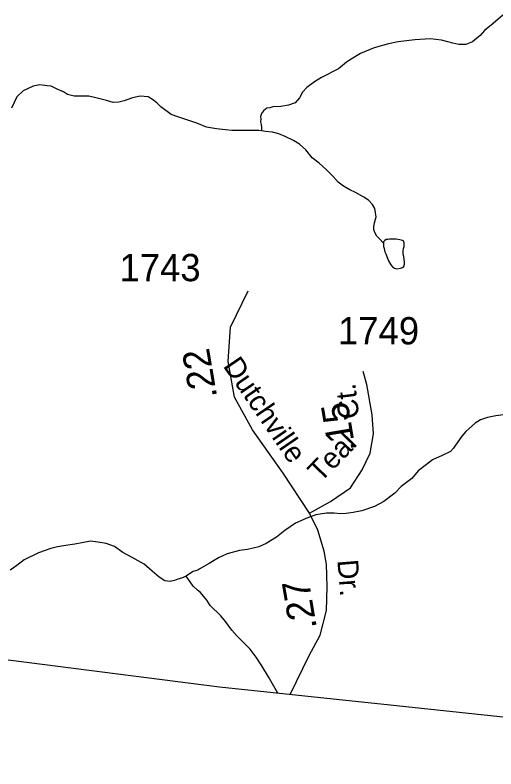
# Model space of a CAD drawing. Extents: x 2056842 to 2160602, y 826753 to 1016856.
# Drawn here: x 2087342 to 2089546, y 846327 to 849785 of the extents above; entities that cross this region are included whole.
import ezdxf

# ---------------------------------------------------------------- set-up
doc = ezdxf.new("R2010")
doc.units = 0
for name, color, linetype in [('Exist Boundary Political CountyLine', 7, 'Continuous'), ('Exist Hydrographic Creek Single Shore', 7, 'Continuous'), ('Exist Hydrographic Misc Water Feature', 7, 'Continuous'), ('Exist Road Non-System Type 51 Label', 7, 'Continuous'), ('Exist Road Secondary Mileage Hundredths English Label', 7, 'Continuous'), ('Exist Road Secondary Type 51 Attributed', 7, 'Continuous'), ('Exist Road Secondary Type 51 Label', 7, 'Continuous'), ('Exist Road Secondary Type 51 Number Label', 7, 'Continuous')]:
    doc.layers.add(name, color=color, linetype=linetype)

msp = doc.modelspace()

# ---------------------------------------------------------------- linework, layer by layer
at = {"layer": 'Exist Boundary Political CountyLine'}
msp.add_lwpolyline([(2087202.4, 846841.6), (2088278.5, 846703.3), (2089060.9, 846620.9), (2089592.9, 846564), (2090401.1, 846475.5), (2091507.2, 846371.9), (2092417.4, 846283.6), (2093037.6, 846221), (2093614.4, 846162.7), (2094823.1, 845562.6), (2096040.2, 844956.3), (2096290.8, 844827.9), (2097736.3, 844110.3), (2098905.5, 843530.6), (2099954.7, 843014.5), (2100389.5, 842806.4), (2101933, 842032.5), (2102162, 841868.8), (2110170.3, 837920.8)], dxfattribs=at)
at = {"layer": 'Exist Hydrographic Creek Single Shore'}
for points in [[(2089577.9, 849785), (2089534.2, 849747), (2089494.5, 849714.9), (2089474.4, 849690.8), (2089438.5, 849662.5), (2089408.6, 849650.4), (2089376.6, 849650.4), (2089348.3, 849656.3), (2089326.3, 849662.5), (2089296.2, 849670.3), (2089244.5, 849676.1), (2089174.6, 849671.7), (2089098.5, 849661.7), (2089054.6, 849653.4), (2088988.6, 849635.4), (2088924.8, 849608.9), (2088882.6, 849582.9), (2088860.7, 849568.7), (2088825.2, 849538.8), (2088747.1, 849498.3), (2088715.3, 849478.4), (2088679.4, 849452.2), (2088659.1, 849432.1), (2088645.3, 849406.2), (2088625.3, 849382.1), (2088595.5, 849372), (2088559.6, 849366), (2088523.5, 849363.8), (2088509.8, 849359.8), (2088495.9, 849357.9), (2088481.5, 849345.8), (2088471.9, 849333.5), (2088467.8, 849319.5), (2088468, 849307.7), (2088467.6, 849295.6), (2088469.8, 849283.5), (2088471.9, 849269.8), (2088471.7, 849253.6)], [(2088471.7, 849253.6), (2088460.2, 849255.8), (2088429.8, 849255.4), (2088409.9, 849255.7), (2088375.9, 849255.6), (2088335.9, 849255.1), (2088306, 849259.2), (2088265.8, 849262.9), (2088220.1, 849271), (2088175.8, 849288.7), (2088133.9, 849302.8), (2088087.8, 849318.7), (2088057.5, 849328.5), (2088009.5, 849364.2), (2087991.6, 849382.3), (2087971.3, 849398), (2087951.7, 849409.9), (2087933.2, 849411.9), (2087915.4, 849413.8), (2087879.7, 849405.9), (2087841.5, 849391.7), (2087817.6, 849385.6), (2087791.3, 849383.5), (2087761.6, 849393.3), (2087711.7, 849405.3), (2087679.3, 849413), (2087613.5, 849412.9), (2087581.7, 849421), (2087563.7, 849432.6), (2087535.4, 849444.6), (2087507.7, 849458.6), (2087489.3, 849460.6), (2087455.4, 849464.4), (2087425.5, 849458.4), (2087401.3, 849448.3), (2087379.4, 849438.3), (2087349.6, 849410.3), (2087326, 849357.9)]]:
    msp.add_lwpolyline(points, dxfattribs=at)
at = {"layer": 'Exist Hydrographic Misc Water Feature'}
for points in [[(2089031.5, 848739.4), (2089013.2, 848759.3), (2089001.1, 848771.3), (2088991.1, 848787.4), (2088987, 848801.4), (2088987.2, 848815.1), (2088989, 848831.5), (2088995, 848849.3), (2088997.2, 848859.5), (2088995, 848877.3), (2088990.7, 848897.4), (2088981, 848915.5), (2088962.6, 848935.3), (2088940.6, 848949.2), (2088902.7, 848971.2), (2088876.6, 848982.8), (2088846.9, 849000.8), (2088822.7, 849018.6), (2088800.6, 849044.7), (2088768.6, 849076.7), (2088736.6, 849106.3), (2088704.4, 849130.3), (2088674.3, 849166.5), (2088646.4, 849192.2), (2088618.3, 849210.3), (2088579.9, 849227.9), (2088551.8, 849239.8), (2088521.7, 849247.7), (2088490.1, 849251.6), (2088471.7, 849253.6)], [(2089031.5, 848739.4), (2089031.5, 848723.6), (2089033.7, 848713.6), (2089037.6, 848699.6), (2089041.5, 848689.7), (2089049.7, 848669.8), (2089053.6, 848657.4), (2089063.9, 848639.6), (2089071.9, 848629.5), (2089081.9, 848623.5), (2089091.7, 848621.6), (2089109.6, 848623.7), (2089118, 848627.8), (2089123.7, 848631.8), (2089127.4, 848641.7), (2089127.8, 848653.9), (2089125.6, 848663.9), (2089123.7, 848677.6), (2089121.5, 848687.7), (2089121.3, 848701.9), (2089123.3, 848713.8), (2089125.4, 848723.6), (2089125.4, 848733.7), (2089125.2, 848737.8), (2089123.5, 848747.8), (2089117.4, 848751.6), (2089105.3, 848753.8), (2089089.3, 848757.5), (2089069.4, 848757.6), (2089059.1, 848757.6), (2089051.1, 848755.5), (2089043.1, 848755.5), (2089037.4, 848751.5), (2089031.3, 848745.6), (2089031.5, 848739.4)], [(2089581.8, 847951.3), (2089545.5, 847947.4), (2089507.6, 847939), (2089476.2, 847929.1), (2089451.8, 847912.9), (2089408.1, 847874.9), (2089390.1, 847852.9), (2089360.4, 847812.8), (2089352.6, 847798.6), (2089338.4, 847782.5), (2089300.5, 847764.7), (2089256.4, 847744.2), (2089228.3, 847724.1), (2089190.6, 847694.1), (2089160.6, 847660), (2089112.7, 847621.9), (2089083.1, 847591.9), (2089032.9, 847553.7), (2088989.2, 847531.5), (2088931.6, 847511.4), (2088891.6, 847503.3), (2088859.4, 847499.2), (2088833.6, 847497), (2088805.3, 847500.9), (2088769.6, 847500.7), (2088721, 847492.6), (2088679.2, 847476.6), (2088627.5, 847454.4), (2088579.3, 847420.3), (2088540, 847390.2), (2088493.6, 847361.9), (2088460, 847346), (2088407.7, 847333.5), (2088370.2, 847329.5), (2088313.8, 847313.3), (2088273.8, 847295.4), (2088232.2, 847269.3), (2088186, 847243), (2088180.3, 847239), (2088158.1, 847233), (2088146, 847225.1), (2088126.1, 847210.7)], [(2088126.1, 847210.7), (2088104.6, 847202.6), (2088088.4, 847196.9), (2088072.4, 847190.8), (2088052.5, 847186.5), (2088028.6, 847190.6), (2088002.3, 847206.3), (2087970.5, 847234.3), (2087934.2, 847266.2), (2087878, 847296.2), (2087836, 847320), (2087797.7, 847347.7), (2087760.1, 847361.5), (2087722, 847367.7), (2087687.8, 847371.3), (2087648.2, 847363.5), (2087616.2, 847357.4), (2087584, 847353.3), (2087536, 847345.2), (2087506.1, 847338.8), (2087449.9, 847318.9), (2087384.3, 847286.6), (2087350.2, 847260.5), (2087320.1, 847238.4)], [(2088547.2, 846675), (2088503.5, 846750.2), (2088473.5, 846800.2), (2088447.5, 846839.8), (2088419.4, 846875.7), (2088387.4, 846907.8), (2088359.1, 846937.6), (2088335.1, 846963.6), (2088306.8, 847003.6), (2088284.9, 847029.2), (2088236.7, 847077.1), (2088220.7, 847101.4), (2088192.6, 847136.9), (2088178.6, 847147.2), (2088158.1, 847164.8), (2088144.6, 847184.8), (2088134.6, 847200.9), (2088126.1, 847210.7)]]:
    msp.add_lwpolyline(points, dxfattribs=at)
at = {"layer": 'Exist Road Secondary Type 51 Attributed'}
for points in [[(2088692.2, 847500.8), (2088571.7, 847683.7), (2088430.5, 847883.2), (2088347.4, 848032.9), (2088319.4, 848196), (2088329.8, 848354), (2088410.8, 848520.2)], [(2088692.2, 847500.8), (2088788.4, 847553.5), (2088879.2, 847616.5), (2088933.5, 847698.7), (2088970.1, 847774.8), (2088985.6, 847864.6), (2088978.4, 847951.7), (2088953.9, 848091.1), (2088938, 848150.8)], [(2088603.4, 846669.1), (2088689.6, 846847.1), (2088740.4, 846941.1), (2088769.7, 847054.4), (2088773.2, 847162.3), (2088770.4, 847266.7), (2088758.7, 847326.1), (2088729.6, 847421.8), (2088692.2, 847500.8)]]:
    msp.add_lwpolyline(points, dxfattribs=at)

# ---------------------------------------------------------------- texts
at = {"layer": 'Exist Road Non-System Type 51 Label'}
for s, rotation, p in [('Ct.', 96.9141, (2088920.8, 847937.8)), ('Teal', 45.6573, (2088742.4, 847637.6))]:
    msp.add_text(s, height=95, rotation=rotation, dxfattribs=at).set_placement(p)
at = {"layer": 'Exist Road Secondary Mileage Hundredths English Label'}
for s, p in [('.22', (2088268.9, 848033.5)), ('.15', (2088904.6, 847788.2)), ('.27', (2088726.1, 846974.1))]:
    msp.add_text(s, height=125, rotation=99.6394, dxfattribs=at).set_placement(p)
at = {"layer": 'Exist Road Secondary Type 51 Label'}
for s, rotation, p in [('Dutchville', 304.4031, (2088292.9, 848175.4)), ('Dr.', 274.8, (2088819.1, 847284))]:
    msp.add_text(s, height=95, rotation=rotation, dxfattribs=at).set_placement(p)
at = {"layer": 'Exist Road Secondary Type 51 Number Label'}
for s, p in [('1743', (2087820.6, 848564.3)), ('1749', (2088822.4, 848274.6))]:
    msp.add_text(s, height=125, dxfattribs=at).set_placement(p)

doc.saveas('drawing.dxf')
